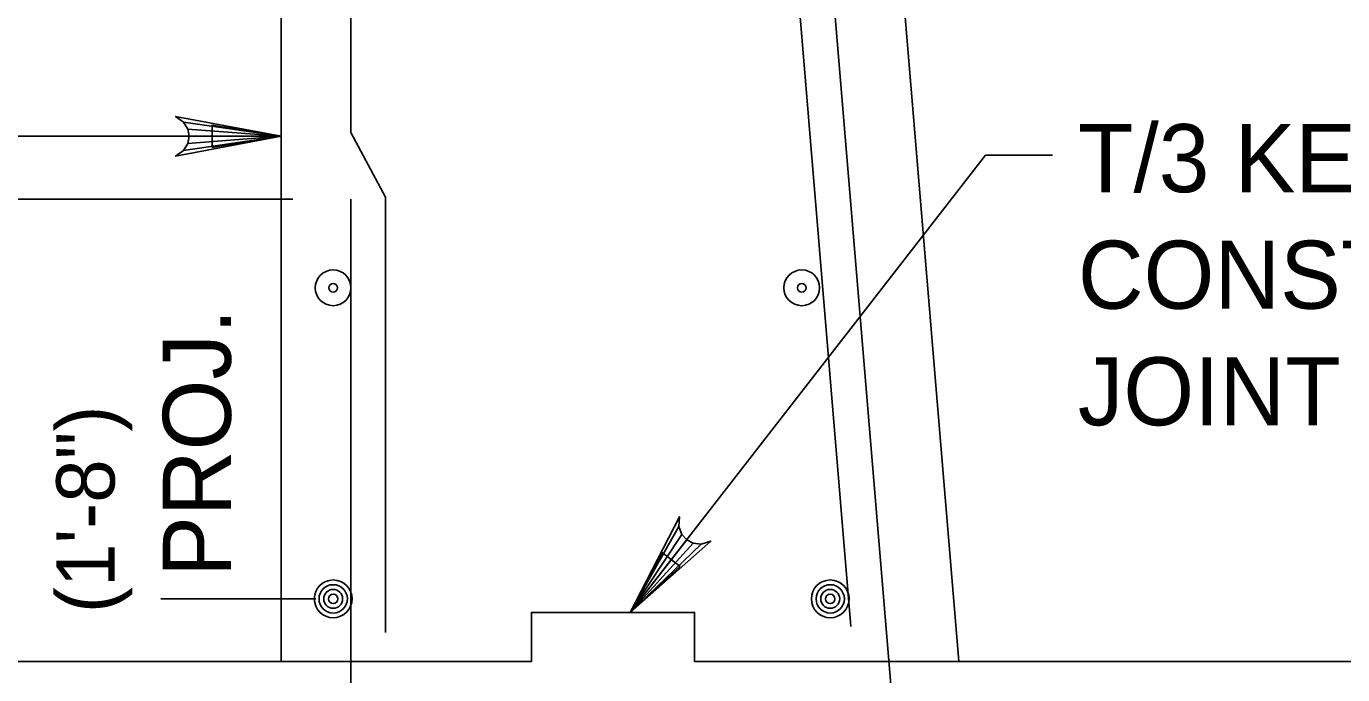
# Model space of a CAD drawing. Extents: x 634540 to 640306, y 296059 to 300275.
# Drawn here: x 639953.5 to 640011.5, y 297620.4 to 297649 of the extents above; entities that cross this region are included whole.
import ezdxf

# ---------------------------------------------------------------- set-up
doc = ezdxf.new("R2010")
doc.units = 0
for name, color, linetype in [('3', 7, 'Continuous'), ('4', 7, 'Continuous'), ('5', 7, 'Continuous'), ('6', 7, 'Continuous'), ('7', 7, 'Continuous'), ('9', 7, 'Continuous')]:
    doc.layers.add(name, color=color, linetype=linetype)

# ---------------------------------------------------------------- blocks, each defined once
blk = doc.blocks.new('B')
at = {"layer": '3'}
blk.add_circle((0, 0), 0.16, dxfattribs=at)
for start, end in [(0, 180), (180, 0)]:
    blk.add_arc((0, 0), 0.0391, start, end, dxfattribs=at)

msp = doc.modelspace()

# ---------------------------------------------------------------- linework, layer by layer
at = {"layer": '4'}
for p, q in [((639933.816, 297644.143), (639964.714, 297644.143)), ((639980.095, 297623.163), (639995.767, 297643.316)), ((639995.767, 297643.316), (639998.719, 297643.316)), ((639965.227, 297641.378), (639951.418, 297641.378)), ((639966.241, 297623.761), (639959.406, 297623.761)), ((639966.241, 297623.761), (639959.658, 297623.761))]:
    msp.add_line(p, q, dxfattribs=at)
for points in [[(639964.714, 297644.143), (639960.053, 297643.27), (639960.411, 297643.518), (639960.597, 297643.83), (639960.651, 297644.143), (639960.597, 297644.455), (639960.411, 297644.768), (639960.053, 297645.016), (639964.714, 297644.143), (639960.411, 297644.768), (639960.597, 297644.455), (639964.714, 297644.143), (639960.651, 297644.143), (639960.597, 297643.83), (639964.714, 297644.143), (639960.411, 297643.518)], [(639980.095, 297623.163), (639982.266, 297627.377), (639982.243, 297626.942), (639982.375, 297626.604), (639982.589, 297626.369), (639982.869, 297626.221), (639983.229, 297626.175), (639983.646, 297626.304), (639980.095, 297623.163), (639983.229, 297626.175), (639982.869, 297626.221), (639980.095, 297623.163), (639982.589, 297626.369), (639982.375, 297626.604), (639980.095, 297623.163), (639982.243, 297626.942)]]:
    msp.add_lwpolyline(points, dxfattribs=at)
for points in [[(639961.665, 297643.651), (639961.665, 297644.634), (639964.62, 297644.143)], [(639982.296, 297625.192), (639981.518, 297625.796), (639980.095, 297623.163)]]:
    msp.add_lwpolyline(points, close=True, dxfattribs=at)
at = {"layer": '5'}
for p, q in [((639964.62, 297644.143), (639964.62, 297644.143)), ((639964.62, 297620.992), (639964.62, 297620.992))]:
    msp.add_line(p, q, dxfattribs=at)
at = {"layer": '6'}
for p, q in [((639987.8, 297665.4), (639992.95, 297603.595)), ((639986.279, 297665.146), (639989.829, 297622.537)), ((639967.778, 297644.307), (639967.778, 297661.933)), ((639969.316, 297641.468), (639967.778, 297644.307)), ((639969.316, 297622.281), (639969.316, 297641.468)), ((639967.778, 297599.009), (639967.778, 297641.378))]:
    msp.add_line(p, q, dxfattribs=at)
for centre, radius in [((639967.003, 297623.761), 0.833), ((639988.916, 297623.761), 0.833), ((639967.003, 297623.761), 0.625), ((639967.003, 297623.761), 0.417), ((639988.916, 297623.761), 0.625), ((639988.916, 297623.761), 0.417), ((639967.003, 297623.761), 0.208), ((639988.916, 297623.761), 0.208)]:
    msp.add_circle(centre, radius, dxfattribs=at)
at = {"layer": '7'}
msp.add_lwpolyline([(639964.714, 297621), (639975.745, 297621), (639975.745, 297623.163), (639982.937, 297623.163), (639982.937, 297621), (639994.588, 297621)], dxfattribs=at)
at = {"layer": '9'}
for p, q in [((639964.714, 297621), (639964.714, 297757.254)), ((639983.233, 297757.256), (639994.588, 297621)), ((639964.714, 297621), (639933.954, 297621)), ((640048.232, 297621), (639994.588, 297621))]:
    msp.add_line(p, q, dxfattribs=at)

# ---------------------------------------------------------------- block references
at = {"layer": '3', "xscale": 4.921475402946, "yscale": 4.921475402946, "rotation": 90}
for p in [(639967.001, 297637.467), (639987.66, 297637.467)]:
    msp.add_blockref('B', p, dxfattribs=at)

# ---------------------------------------------------------------- texts
at = {"layer": '3'}
for s, height, p in [('PROJ.', 3.0001, (639962.493, 297624.729)), ('(1\'-8")', 2.5722, (639957.369, 297623.135))]:
    msp.add_text(s, height=height, rotation=90, dxfattribs=at).set_placement(p)
at = {"layer": '4'}
for s, p in [('T/3 KEYED', (639999.834, 297641.68)), ('CONSTR.', (639999.834, 297636.544)), ('JOINT', (639999.834, 297631.407))]:
    msp.add_text(s, height=3.0001, dxfattribs=at).set_placement(p)

doc.saveas('drawing.dxf')
